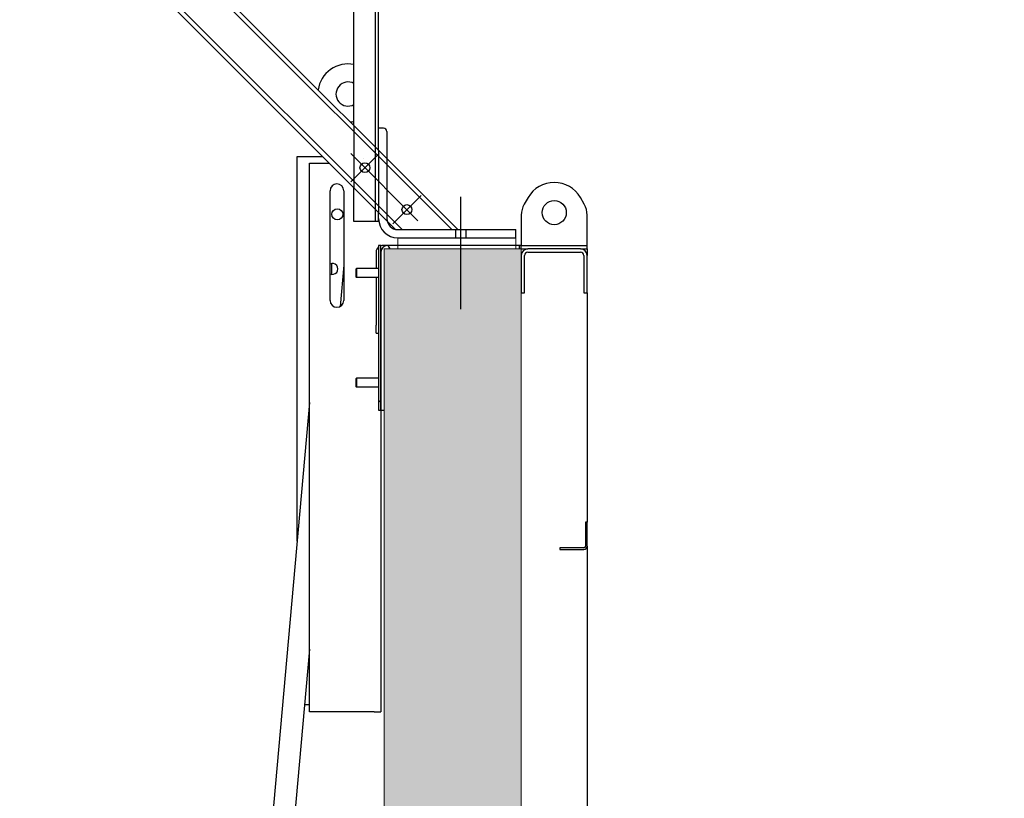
# Model space of a CAD drawing. Extents: x -89225 to 110569, y 13360 to 87647.
# Tile 407 of 478: x 86603 to 88397, y 65263 to 66682. Entities that reach past the tile are written whole.
import ezdxf

# ---------------------------------------------------------------- set-up
doc = ezdxf.new("R2010")
doc.units = 0
doc.layers.add('12', color=12, linetype='Continuous', lineweight=18)
doc.layers.add('Beluchtingstank', color=253, linetype='Continuous')
doc.layers.add('Iv-Lines 035', color=4, linetype='Continuous')
pattern_1 = [(120, (1248752.05, -931373.5), (-274.963, -158.7501), [])]

# ---------------------------------------------------------------- blocks, each defined once
blk = doc.blocks.new('Bordes been 4 ZAZ')
for p, q in [((1204091.1, -965070.5, 1600), (1203406.1, -964385.5, 1600)), ((1204102.8, -965070.9, 1600), (1203417.4, -964385.5, 1600)), ((1204193.3, -965070.9, 1600), (1203507.9, -964385.5, 1600)), ((1204204.6, -965070.9, 1600), (1203519.2, -964385.5, 1600)), ((1204015.1, -964881.4, 1600), (1204015.1, -964567.9, 1600)), ((1204054.1, -965055.9, 1600), (1204054.1, -964567.9, 1600)), ((1204060.1, -964926.4, 1600), (1204060.1, -964567.9, 1600)), ((1204015.1, -964881.4, 1600), (1204015.1, -964994.5, 1600)), ((1204069.1, -964885.9, 1600), (1204060.1, -964885.9, 1600)), ((1204075.1, -964891.9, 1600), (1204075.1, -964941.4, 1600)), ((1204060.1, -964926.4, 1600), (1204060.1, -965039.5, 1600)), ((1204131.7, -965054.6, 1600), (1204009.3, -964932.1, 1600)), ((1204009.3, -964983.9, 1600), (1204061, -964932.1, 1600)), ((1204075.1, -964941.4, 1600), (1204075.1, -965054.5, 1600)), ((1204015.1, -965055.9, 1600), (1204015.1, -964994.5, 1600)), ((1204085.7, -965060.3, 1600), (1204137.5, -965008.6, 1600)), ((1204210.1, -965216, 1600), (1204210.1, -965011.4, 1600)), ((1204060.1, -965055.9, 1600), (1204015.1, -965055.9, 1600)), ((1204060.1, -965055.9, 1600), (1204060.1, -965039.5, 1600)), ((1204095.1, -965070.9, 1600), (1204310.1, -965070.9, 1600)), ((1204200.6, -965085.9, 1600), (1204200.6, -965070.9, 1600)), ((1204219.6, -965085.9, 1600), (1204219.6, -965070.9, 1600)), ((1204310.1, -965085.9, 1600), (1204310.1, -965070.9, 1600)), ((1204095.1, -965085.9, 1600), (1204310.1, -965085.9, 1600))]:
    blk.add_line(p, q)
for centre in [(1204035.1, -964958, 1600), (1204111.6, -965034.4, 1600)]:
    blk.add_circle(centre, 9)
for centre, radius, start, end in [((1204069.1, -964891.9, 1600), 6, 0, 90), ((1204095.1, -965050.9, 1600), 35, 180, 270), ((1204095.1, -965050.9, 1600), 20, 180, 270)]:
    blk.add_arc(centre, radius, start, end)
blk = doc.blocks.new('Beuchtingstank doorsnede')
h = blk.add_hatch()
h.set_pattern_fill('ANSI31', color=256, scale=2540, angle=180.0002, style=0)
h.set_pattern_definition([(225.0002, (1248752.05, -931373.5), (224.5072, -224.5056), [])])
h.paths.add_polyline_path([(1200038, -939133.1), (1200038, -939433.1), (1200042, -939433.1), (1200042, -939145.1), (1200042, -939133.1)])
h = blk.add_hatch()
h.set_pattern_fill('ANSI31', color=256, scale=2540, angle=75, style=0)
h.set_pattern_definition(pattern_1)
edge = h.paths.add_edge_path()
edge.add_ellipse((1200054, -939145.1), major_axis=(-12, 0), ratio=1, start_angle=270, end_angle=360)
edge.add_line((1200042, -939145.1), (1200042, -939433.1))
edge.add_line((1200042, -939433.1), (1200048, -939433.1))
edge.add_line((1200048, -939433.1), (1200048, -939145.1))
edge.add_ellipse((1200054, -939145.1), major_axis=(0, 6), ratio=1, start_angle=0, end_angle=90, ccw=False)
edge.add_line((1200054, -939139.1), (1200294.5, -939139.1))
edge.add_line((1200294.5, -939139.1), (1200294.5, -939133.1))
edge.add_line((1200294.5, -939133.1), (1200054, -939133.1))
h = blk.add_hatch()
h.set_pattern_fill('ANSI31', color=256, scale=2540, angle=75, style=0)
h.set_pattern_definition(pattern_1)
edge = h.paths.add_edge_path()
edge.add_line((1200418, -939219.1), (1200418, -939151.1))
edge.add_ellipse((1200406, -939151.1), major_axis=(0, 12), ratio=1, start_angle=270, end_angle=360)
edge.add_line((1200406, -939139.1), (1200310, -939139.1))
edge.add_ellipse((1200310, -939151.1), major_axis=(-12, 0), ratio=1, start_angle=270, end_angle=360)
edge.add_line((1200298, -939151.1), (1200298, -939219.1))
edge.add_line((1200298, -939219.1), (1200304, -939219.1))
edge.add_line((1200304, -939219.1), (1200304, -939151.1))
edge.add_ellipse((1200310, -939151.1), major_axis=(0, 6), ratio=1, start_angle=0, end_angle=90, ccw=False)
edge.add_line((1200310, -939145.1), (1200406, -939145.1))
edge.add_ellipse((1200406, -939151.1), major_axis=(6, 0), ratio=1, start_angle=0, end_angle=90, ccw=False)
edge.add_line((1200412, -939151.1), (1200412, -939219.1))
edge.add_line((1200412, -939219.1), (1200418, -939219.1))
h = blk.add_hatch()
h.set_pattern_fill('ANSI31', color=256, scale=2540, angle=165.0002, style=0)
h.set_pattern_definition([(210.0002, (1248752.05, -931373.5), (158.7508, -274.9626), [])])
edge = h.paths.add_edge_path()
edge.add_line((1200368, -939687.1), (1200412, -939687.1))
edge.add_ellipse((1200412, -939681.1), major_axis=(6, 0), ratio=1, start_angle=270, end_angle=360)
edge.add_line((1200418, -939681.1), (1200418, -939637.1))
edge.add_line((1200418, -939637.1), (1200415, -939637.1))
edge.add_line((1200415, -939637.1), (1200415, -939681.1))
edge.add_ellipse((1200412, -939681.1), major_axis=(0, -3), ratio=1, start_angle=0, end_angle=90, ccw=False)
edge.add_line((1200412, -939684.1), (1200368, -939684.1))
edge.add_line((1200368, -939684.1), (1200368, -939687.1))
for p, q in [((1199986, -938907.6), (1199989.8, -938907.9)), ((1199993, -938908.2), (1199989.8, -938907.9)), ((1199889.5, -938970.6), (1199935.8, -938970.6)), ((1199889.5, -939671.8), (1199889.5, -938970.6)), ((1199912, -938983.1), (1199948.4, -938983.1)), ((1199912, -939983.1), (1199912, -938983.1)), ((1200010.9, -938974.5), (1200010.9, -938974.5)), ((1199949.5, -939233.1), (1199949.5, -939033.1)), ((1199974.5, -939033.1), (1199974.5, -939233.1)), ((1200310.4, -939045.6), (1200303.4, -939057.8)), ((1200412.7, -939057.8), (1200405.7, -939045.6)), ((1200298, -939077.8), (1200298, -939133.1)), ((1200418, -939133.1), (1200418, -939077.8)), ((1200033.5, -939145.1), (1200033.5, -939175.1)), ((1200038, -939133.1), (1200038, -939433.1)), ((1200042, -939133.1), (1200038, -939133.1)), ((1200042, -939433.1), (1200042, -939133.1)), ((1200042, -939145.1), (1200042, -939433.1)), ((1200054, -939133.1), (1200045.5, -939133.1)), ((1200294.5, -939133.1), (1200054, -939133.1)), ((1200298, -939133.1), (1200294.5, -939133.1)), ((1200294.5, -939139.1), (1200294.5, -939133.1)), ((1200298, -939133.1), (1200418, -939133.1)), ((1200298, -939139.1), (1200298, -939133.1)), ((1200298, -939139.1), (1200310, -939139.1)), ((1200406, -939139.1), (1200310, -939139.1)), ((1200310, -939145.1), (1200406, -939145.1)), ((1200406, -939139.1), (1200418, -939139.1)), ((1200418, -939139.1), (1200418, -939133.1)), ((1200418, -939139.1), (1200418, -939151.1)), ((1199952, -939165.9), (1199952, -939185.6)), ((1200298, -939151.1), (1200298, -939219.1)), ((1200304, -939219.1), (1200304, -939151.1)), ((1200412, -939151.1), (1200412, -939219.1)), ((1200418, -939219.1), (1200418, -939151.1)), ((1199974.5, -939168.8), (1199967.8, -939244.2)), ((1199997, -939175.6), (1199997.5, -939175.1)), ((1199997, -939190.6), (1199997, -939175.6)), ((1199997.5, -939175.1), (1199997.5, -939191.1)), ((1200038, -939175.1), (1199997.5, -939175.1)), ((1199997, -939190.6), (1199997.5, -939191.1)), ((1200038, -939191.1), (1199997.5, -939191.1)), ((1200033.5, -939191.1), (1200033.5, -939278.1)), ((1200298, -939219.1), (1200304, -939219.1)), ((1200412, -939219.1), (1200418, -939219.1)), ((1200418, -939219.1), (1200418, -939637.1)), ((1200033.5, -939293.1), (1200033.5, -939278.1)), ((1200033.5, -939293.1), (1200038, -939293.1)), ((1199997, -939375.6), (1199997.5, -939375.1)), ((1199997, -939390.6), (1199997, -939375.6)), ((1199997.5, -939375.1), (1199997.5, -939391.1)), ((1200038, -939375.1), (1199997.5, -939375.1)), ((1199997, -939390.6), (1199997.5, -939391.1)), ((1200038, -939391.1), (1199997.5, -939391.1)), ((1199912, -939419.1), (1199631.7, -942560.5)), ((1200038, -939433.1), (1200042, -939433.1)), ((1200042, -939433.1), (1200042, -939983.1)), ((1200042, -939433.1), (1200048, -939433.1)), ((1200418, -939637.1), (1200415, -939637.1)), ((1200415, -939637.1), (1200415, -939681.1)), ((1200418, -939681.1), (1200418, -939637.1)), ((1200412, -939684.1), (1200368, -939684.1)), ((1200368, -939684.1), (1200368, -939687.1)), ((1200368, -939687.1), (1200412, -939687.1)), ((1200418, -939681.1), (1200418, -940637.1)), ((1199912, -939869.1), (1199671.5, -942564.1)), ((1199912, -939970.6), (1199903, -939970.6)), ((1200030, -939983.1), (1199912, -939983.1)), ((1200030, -939983.1), (1200042, -939983.1))]:
    blk.add_line(p, q)
for centre, radius in [((1200358, -939073.1), 22), ((1199962.7, -939076.2), 10)]:
    blk.add_circle(centre, radius)
for centre, radius, start, end in [((1199982.3, -938857), 55, 78.7208, 172.0408), ((1199982.3, -938857), 22, 60.7268, 299.2732), ((1199962, -939033.1), 12.5, 0, 180), ((1200358, -939073.1), 55, 30, 150), ((1200338, -939077.8), 40, 150, 180), ((1200378, -939077.8), 40, 0, 30), ((1200045.5, -939145.1), 12, 128.6822, 180), ((1200045.5, -939145.1), 12, 90, 106.9578), ((1200054, -939145.1), 12, 90, 180), ((1200045.5, -939145.1), 6, 110.5173, 125.6853), ((1200310, -939151.1), 12, 90, 180), ((1200310, -939151.1), 6, 90, 180), ((1200406, -939151.1), 12, 0, 90), ((1200406, -939151.1), 6, 0, 90), ((1199953.8, -939175.8), 10, 244.5554, 115.4446), ((1199962, -939233.1), 12.5, 180, 0), ((1200412, -939681.1), 6, 270, 0), ((1200412, -939681.1), 3, 270, 0)]:
    blk.add_arc(centre, radius, start, end)

msp = doc.modelspace()

# ---------------------------------------------------------------- hatches: boundary and pattern name
at = {"layer": 'Beluchtingstank', "lineweight": 9, "ltscale": 0.01}
h = msp.add_hatch(dxfattribs=at)
h.set_pattern_fill('AR-CONC', color=256, style=0)
h.paths.add_polyline_path([(87517.1, 66264.3), (87513.6, 66264.3), (87273.1, 66264.3), (87267.1, 66264.3), (87267.1, 66258.3), (87267.1, 65970.3), (87267.1, 62564.3), (87517.1, 62564.3), (87517.1, 66184.3), (87517.1, 66252.3)])
h.paths.add_polyline_path([(100717.1, 62564.3), (100717.1, 65970.3), (100717.1, 66258.3), (100717.1, 66264.3), (100711.1, 66264.3), (100470.6, 66264.3), (100467.1, 66264.3), (100467.1, 66252.3), (100467.1, 66184.3), (100467.1, 62564.3)])

# ---------------------------------------------------------------- linework, layer by layer
at = {"layer": '12'}
msp.add_line((87267.1, 65970.3), (87267.1, 66258.3), dxfattribs=at)
at = {"layer": 'Beluchtingstank', "lineweight": 9, "ltscale": 0.01}
for p, q in [((87292.1, 66284.3), (87292.1, 66264.3)), ((87507.1, 66284.3), (87507.1, 66264.3)), ((87517.1, 66264.3), (87267.1, 66264.3)), ((87267.1, 66264.3), (87267.1, 62564.3)), ((87273.1, 66264.3), (87513.6, 66264.3)), ((87517.1, 62564.3), (87517.1, 66264.3))]:
    msp.add_line(p, q, dxfattribs=at)

# ---------------------------------------------------------------- block references
at = {"layer": 'Iv-Lines 035'}
for name, p in [('Bordes been 4 ZAZ', (-1116803, 1031370.2, -1600)), ('Beuchtingstank doorsnede', (-1112780.9, 1005403.4))]:
    msp.add_blockref(name, p, dxfattribs=at)

doc.saveas('drawing.dxf')
